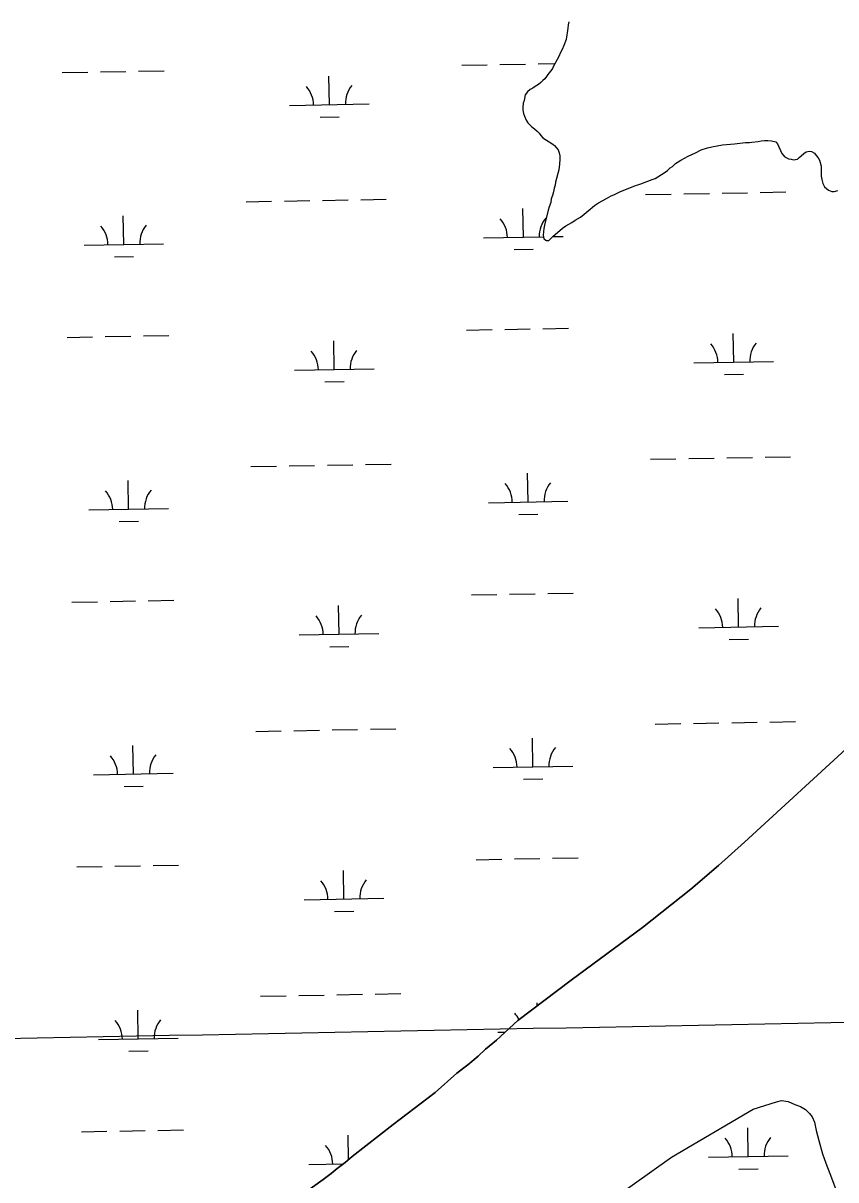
# Model space of a CAD drawing. Extents: x 3957609 to 3995875, y 234277 to 260273.
# Drawn here: x 3976239 to 3977260, y 254945 to 256398 of the extents above; entities that cross this region are included whole.
import ezdxf

# ---------------------------------------------------------------- set-up
doc = ezdxf.new("R2010")
doc.units = 0
for name, color, linetype in [('V-GRID-MAJR', 7, 'Continuous'), ('V-TOPO-SHOR', 7, 'Continuous'), ('V-WETL-SWMP', 7, 'Continuous')]:
    doc.layers.add(name, color=color, linetype=linetype)

msp = doc.modelspace()

# ---------------------------------------------------------------- linework, layer by layer
at = {"layer": 'V-GRID-MAJR'}
msp.add_spline([(3961591.061, 254847.703), (3966908.859, 254947.105), (3972226.642, 255047.279), (3977544.411, 255148.228), (3982862.165, 255249.95), (3988179.905, 255352.445), (3993497.629, 255455.714), (3993497.63, 255455.714)], degree=3, dxfattribs=at)
at = {"layer": 'V-TOPO-SHOR'}
for points in [[(3976924.342, 256399.635), (3976923.562, 256396.084), (3976923.177, 256391.742), (3976921.239, 256377.537), (3976918.102, 256370.035), (3976916.142, 256364.903), (3976913.391, 256360.162), (3976912.216, 256357.004), (3976909.861, 256352.265), (3976905.148, 256343.971)], [(3976905.148, 256343.971), (3976903.97, 256341.206), (3976901.611, 256338.044), (3976899.252, 256335.277), (3976894.14, 256328.164), (3976891.779, 256326.186), (3976889.419, 256323.419), (3976886.27, 256321.045), (3976881.936, 256318.272), (3976879.179, 256316.294), (3976876.028, 256314.709), (3976872.485, 256311.545), (3976869.732, 256307.987), (3976868.171, 256300.885), (3976866.998, 256297.331), (3976866.615, 256292.201), (3976866.623, 256288.652), (3976867.422, 256284.71), (3976868.614, 256281.16), (3976870.994, 256276.038), (3976872.974, 256272.889), (3976878.114, 256267.773), (3976881.275, 256265.413), (3976884.834, 256262.266), (3976887.206, 256259.904), (3976889.186, 256256.754), (3976891.56, 256254), (3976904.202, 256246.14), (3976906.571, 256244.174), (3976910.923, 256239.056), (3976912.117, 256235.113), (3976912.914, 256231.173), (3976912.924, 256227.226), (3976912.545, 256220.914), (3976911.773, 256213.812), (3976907.866, 256198.419), (3976907.088, 256194.473), (3976905.912, 256190.919), (3976905.136, 256186.184), (3976903.962, 256181.447), (3976902.394, 256177.499), (3976901.617, 256172.764), (3976899.657, 256167.236), (3976898.484, 256163.29), (3976893.796, 256144.344), (3976893.018, 256140.002), (3976892.25, 256131.718), (3976893.048, 256126.985), (3976896.211, 256125.021), (3976899.365, 256125.027), (3976904.48, 256130.168), (3976916.289, 256140.453), (3976920.623, 256143.226), (3976928.106, 256147.582), (3976932.44, 256150.355), (3976939.135, 256154.315), (3976943.859, 256157.877), (3976948.582, 256162.227), (3976956.852, 256168.953), (3976961.577, 256172.121), (3976971.821, 256177.667), (3976977.727, 256181.23), (3976980.881, 256182.422), (3976989.155, 256186.387), (3976994.672, 256188.767), (3977001.765, 256191.546), (3977005.314, 256192.738), (3977008.07, 256193.928), (3977011.224, 256194.725), (3977014.771, 256196.312), (3977028.96, 256201.473), (3977032.9, 256203.06), (3977044.324, 256209.794), (3977048.26, 256212.96), (3977051.803, 256216.122), (3977054.56, 256218.103), (3977058.494, 256221.662), (3977065.191, 256226.016), (3977074.251, 256230.773), (3977083.707, 256235.136), (3977090.799, 256238.701), (3977098.682, 256241.482), (3977104.201, 256242.679), (3977117.608, 256245.079), (3977132.595, 256246.297), (3977146.396, 256247.909), (3977151.131, 256247.921), (3977154.285, 256248.716), (3977162.172, 256249.525), (3977166.114, 256250.324), (3977170.059, 256250.727), (3977174.397, 256250.737), (3977179.132, 256250.354), (3977184.264, 256248.79), (3977186.635, 256246.428), (3977191.794, 256234.212), (3977194.956, 256231.064), (3977197.328, 256229.098), (3977200.488, 256227.527), (3977203.644, 256227.14), (3977206.802, 256226.36)], [(3977206.802, 256226.36), (3977211.535, 256227.161), (3977213.896, 256229.137), (3977216.258, 256231.511)], [(3977216.258, 256231.511), (3977219.405, 256234.28), (3977222.557, 256236.258), (3977226.104, 256237.057), (3977229.263, 256236.67), (3977232.818, 256234.706), (3977235.189, 256231.951), (3977237.565, 256228.801), (3977239.148, 256226.043), (3977241.534, 256218.553), (3977241.565, 256205.931), (3977242.364, 256201.594), (3977243.56, 256196.469), (3977245.542, 256192.529), (3977250.68, 256188.204), (3977254.627, 256186.635), (3977257.785, 256186.641), (3977262.121, 256187.835)], [(3977144.987, 255369.11), (3977282.742, 255495.671)], [(3976589.181, 254926.304), (3976615.932, 254945.647), (3976625.764, 254953.147), (3976633.632, 254959.461), (3976643.467, 254966.961), (3976652.12, 254974.457), (3976703.649, 255014.714), (3976756.363, 255054.578), (3976783.892, 255079.042), (3976797.661, 255089.7), (3976810.641, 255100.353), (3976819.685, 255109.033), (3976833.454, 255120.477), (3976860.194, 255145.333), (3976927.463, 255195.856), (3977016.762, 255262.168), (3977077.731, 255310.316), (3977112.344, 255339.912), (3977144.987, 255369.11)], [(3976921.186, 254879.493), (3977053.37, 254973.445), (3977156.069, 255033.869), (3977185.202, 255042.976), (3977191.499, 255044.562)], [(3977191.499, 255044.562), (3977199.773, 255043.394), (3977208.445, 255039.468), (3977215.537, 255037.117), (3977221.847, 255033.189), (3977226.58, 255028.471), (3977230.131, 255024.143), (3977232.9, 255017.452), (3977235.28, 255007.216), (3977238.45, 254994.617), (3977243.203, 254977.688), (3977247.16, 254965.88), (3977252.303, 254952.891), (3977259.421, 254933.996)]]:
    msp.add_lwpolyline(points, dxfattribs=at)
at = {"layer": 'V-WETL-SWMP'}
for p, q in [((3976923.177, 256391.743), (3976921.239, 256377.538)), ((3976923.561, 256396.083), (3976923.177, 256391.743)), ((3976924.342, 256399.635), (3976923.561, 256396.083)), ((3976921.239, 256377.538), (3976918.102, 256370.036)), ((3976916.142, 256364.903), (3976913.392, 256360.163)), ((3976918.102, 256370.036), (3976916.142, 256364.903)), ((3976837.912, 256345.941), (3976869.906, 256346.522)), ((3976885.904, 256346.813), (3976906.981, 256347.197)), ((3976909.861, 256352.265), (3976905.148, 256343.97)), ((3976912.216, 256357.004), (3976909.861, 256352.265)), ((3976913.392, 256360.163), (3976912.216, 256357.004)), ((3976288.094, 256335.943), (3976320.089, 256336.525)), ((3976336.086, 256336.816), (3976368.081, 256337.398)), ((3976384.079, 256337.689), (3976416.073, 256338.27)), ((3976623.727, 256295.608), (3976623.073, 256331.602)), ((3976789.919, 256345.068), (3976821.914, 256345.65)), ((3976899.252, 256335.277), (3976894.141, 256328.164)), ((3976901.612, 256338.044), (3976899.252, 256335.277)), ((3976903.971, 256341.205), (3976901.612, 256338.044)), ((3976905.148, 256343.97), (3976903.971, 256341.205)), ((3976881.936, 256318.273), (3976879.18, 256316.294)), ((3976886.269, 256321.045), (3976881.936, 256318.273)), ((3976889.419, 256323.419), (3976886.269, 256321.045)), ((3976891.779, 256326.186), (3976889.419, 256323.419)), ((3976894.141, 256328.164), (3976891.779, 256326.186)), ((3976869.733, 256307.988), (3976868.172, 256300.884)), ((3976872.485, 256311.545), (3976869.733, 256307.988)), ((3976876.028, 256314.709), (3976872.485, 256311.545)), ((3976879.18, 256316.294), (3976876.028, 256314.709)), ((3976573.735, 256294.699), (3976673.719, 256296.517)), ((3976866.997, 256297.331), (3976866.615, 256292.202)), ((3976866.615, 256292.202), (3976866.624, 256288.651)), ((3976866.624, 256288.651), (3976867.422, 256284.709)), ((3976868.172, 256300.884), (3976866.997, 256297.331)), ((3976612.01, 256279.962), (3976636.006, 256280.398)), ((3976867.422, 256284.709), (3976868.614, 256281.161)), ((3976868.614, 256281.161), (3976870.993, 256276.039)), ((3976870.993, 256276.039), (3976872.973, 256272.888)), ((3976872.973, 256272.888), (3976878.114, 256267.773)), ((3976878.114, 256267.773), (3976881.275, 256265.414)), ((3976881.275, 256265.414), (3976884.833, 256262.266)), ((3976884.833, 256262.266), (3976887.205, 256259.905)), ((3976887.205, 256259.905), (3976889.185, 256256.754)), ((3976889.185, 256256.754), (3976891.559, 256253.999)), ((3976891.559, 256253.999), (3976904.201, 256246.14)), ((3976904.201, 256246.14), (3976906.572, 256244.174)), ((3976906.572, 256244.174), (3976910.924, 256239.056)), ((3977104.202, 256242.679), (3977117.608, 256245.078)), ((3977117.608, 256245.078), (3977132.595, 256246.298)), ((3977132.595, 256246.298), (3977146.397, 256247.909)), ((3977146.397, 256247.909), (3977151.131, 256247.921)), ((3977151.131, 256247.921), (3977154.285, 256248.717)), ((3977154.285, 256248.717), (3977162.172, 256249.525)), ((3977162.172, 256249.525), (3977166.115, 256250.324)), ((3977166.115, 256250.324), (3977170.058, 256250.728)), ((3977170.058, 256250.728), (3977174.397, 256250.738)), ((3977174.397, 256250.738), (3977179.132, 256250.355)), ((3977179.132, 256250.355), (3977184.264, 256248.79)), ((3977184.264, 256248.79), (3977186.636, 256246.428)), ((3977186.636, 256246.428), (3977191.794, 256234.213)), ((3976910.924, 256239.056), (3976912.117, 256235.114)), ((3976912.117, 256235.114), (3976912.915, 256231.172)), ((3976912.915, 256231.172), (3976912.925, 256227.227)), ((3977065.191, 256226.017), (3977074.252, 256230.773)), ((3977074.252, 256230.773), (3977083.708, 256235.135)), ((3977083.708, 256235.135), (3977090.8, 256238.702)), ((3977090.8, 256238.702), (3977098.683, 256241.482)), ((3977098.683, 256241.482), (3977104.202, 256242.679)), ((3977191.794, 256234.213), (3977194.957, 256231.065)), ((3977194.957, 256231.065), (3977197.329, 256229.098)), ((3977213.896, 256229.138), (3977216.257, 256231.51)), ((3977216.257, 256231.51), (3977219.406, 256234.279)), ((3977219.406, 256234.279), (3977222.557, 256236.259)), ((3977222.557, 256236.259), (3977226.105, 256237.057)), ((3977226.105, 256237.057), (3977229.262, 256236.67)), ((3977229.262, 256236.67), (3977232.817, 256234.706)), ((3977232.817, 256234.706), (3977235.19, 256231.951)), ((3977235.19, 256231.951), (3977237.565, 256228.801)), ((3976912.545, 256220.915), (3976911.774, 256213.812)), ((3976912.925, 256227.227), (3976912.545, 256220.915)), ((3977048.26, 256212.959), (3977051.803, 256216.123)), ((3977051.803, 256216.123), (3977054.559, 256218.102)), ((3977054.559, 256218.102), (3977058.495, 256221.662)), ((3977058.495, 256221.662), (3977065.191, 256226.017)), ((3977197.329, 256229.098), (3977200.488, 256227.528)), ((3977200.488, 256227.528), (3977203.645, 256227.141)), ((3977203.645, 256227.141), (3977206.802, 256226.36)), ((3977206.802, 256226.36), (3977211.534, 256227.16)), ((3977211.534, 256227.16), (3977213.896, 256229.138)), ((3977237.565, 256228.801), (3977239.149, 256226.043)), ((3977239.149, 256226.043), (3977241.534, 256218.554)), ((3977241.534, 256218.554), (3977241.565, 256205.931)), ((3976911.774, 256213.812), (3976907.866, 256198.419)), ((3977014.771, 256196.311), (3977028.959, 256201.473)), ((3977028.959, 256201.473), (3977032.9, 256203.06)), ((3977032.9, 256203.06), (3977044.323, 256209.794)), ((3977044.323, 256209.794), (3977048.26, 256212.959)), ((3977241.565, 256205.931), (3977242.364, 256201.594)), ((3977242.364, 256201.594), (3977243.56, 256196.469)), ((3976905.135, 256186.184), (3976903.963, 256181.448)), ((3976905.912, 256190.919), (3976905.135, 256186.184)), ((3976907.087, 256194.472), (3976905.912, 256190.919)), ((3976907.866, 256198.419), (3976907.087, 256194.472)), ((3976980.881, 256182.422), (3976989.155, 256186.387)), ((3976989.155, 256186.387), (3976994.672, 256188.767)), ((3976994.672, 256188.767), (3977001.765, 256191.546)), ((3977001.765, 256191.546), (3977005.313, 256192.738)), ((3977005.313, 256192.738), (3977008.071, 256193.928)), ((3977008.071, 256193.928), (3977011.225, 256194.724)), ((3977011.225, 256194.724), (3977014.771, 256196.311)), ((3977243.56, 256196.469), (3977245.542, 256192.529)), ((3977245.542, 256192.529), (3977250.68, 256188.203)), ((3977250.68, 256188.203), (3977254.628, 256186.634)), ((3977254.628, 256186.634), (3977257.784, 256186.642)), ((3977257.784, 256186.642), (3977262.12, 256187.836)), ((3976519.084, 256173.615), (3976551.078, 256174.197)), ((3976567.076, 256174.487), (3976599.071, 256175.069)), ((3976615.068, 256175.36), (3976647.063, 256175.942)), ((3976663.06, 256176.233), (3976695.055, 256176.815)), ((3976901.617, 256172.764), (3976899.658, 256167.236)), ((3976902.394, 256177.499), (3976901.617, 256172.764)), ((3976903.963, 256181.448), (3976902.394, 256177.499)), ((3976956.851, 256168.953), (3976961.577, 256172.12)), ((3976961.577, 256172.12), (3976971.82, 256177.667)), ((3976971.82, 256177.667), (3976977.728, 256181.231)), ((3976977.728, 256181.231), (3976980.881, 256182.422)), ((3977020.909, 256182.74), (3977052.904, 256183.321)), ((3977068.901, 256183.612), (3977100.896, 256184.194)), ((3977116.893, 256184.485), (3977148.888, 256185.067)), ((3977164.885, 256185.357), (3977196.88, 256185.939)), ((3976867.265, 256129.195), (3976866.61, 256165.19)), ((3976898.484, 256163.289), (3976893.796, 256144.343)), ((3976899.658, 256167.236), (3976898.484, 256163.289)), ((3976939.135, 256154.315), (3976943.86, 256157.876)), ((3976943.86, 256157.876), (3976948.583, 256162.227)), ((3976948.583, 256162.227), (3976956.851, 256168.953)), ((3976365.44, 256120.071), (3976364.785, 256156.065)), ((3976893.796, 256144.343), (3976893.018, 256140.002)), ((3976916.29, 256140.453), (3976920.622, 256143.225)), ((3976920.622, 256143.225), (3976928.107, 256147.582)), ((3976928.107, 256147.582), (3976932.439, 256150.354)), ((3976932.439, 256150.354), (3976939.135, 256154.315)), ((3976817.273, 256128.286), (3976892.597, 256129.656)), ((3976893.018, 256140.002), (3976892.249, 256131.717)), ((3976892.249, 256131.717), (3976893.049, 256126.985)), ((3976899.365, 256125.028), (3976904.481, 256130.168)), ((3976904.181, 256129.867), (3976917.257, 256130.104)), ((3976904.481, 256130.168), (3976916.29, 256140.453)), ((3976315.448, 256119.162), (3976415.432, 256120.98)), ((3976855.547, 256113.549), (3976879.543, 256113.985)), ((3976893.049, 256126.985), (3976896.21, 256125.02)), ((3976896.21, 256125.02), (3976899.365, 256125.028)), ((3976353.722, 256104.424), (3976377.718, 256104.86)), ((3976795.968, 256012.448), (3976827.962, 256013.03)), ((3976843.96, 256013.321), (3976875.954, 256013.902)), ((3976891.952, 256014.193), (3976923.946, 256014.775)), ((3976294.142, 256003.323), (3976326.137, 256003.905)), ((3976342.135, 256004.196), (3976374.129, 256004.778)), ((3976390.127, 256005.069), (3976422.121, 256005.65)), ((3976629.775, 255962.988), (3976629.121, 255998.982)), ((3977131.6, 255972.113), (3977130.946, 256008.107)), ((3977081.609, 255971.204), (3977181.592, 255973.022)), ((3976579.784, 255962.079), (3976679.767, 255963.897)), ((3977119.883, 255956.467), (3977143.879, 255956.903)), ((3976618.058, 255947.342), (3976642.054, 255947.778)), ((3977122.941, 255851.865), (3977154.936, 255852.447)), ((3977170.933, 255852.737), (3977202.928, 255853.319)), ((3976525.132, 255840.995), (3976557.127, 255841.577)), ((3976573.124, 255841.867), (3976605.119, 255842.449)), ((3976621.116, 255842.74), (3976653.111, 255843.322)), ((3976669.108, 255843.613), (3976701.103, 255844.195)), ((3977026.957, 255850.12), (3977058.952, 255850.701)), ((3977074.949, 255850.992), (3977106.944, 255851.574)), ((3976371.488, 255787.451), (3976370.833, 255823.445)), ((3976873.313, 255796.575), (3976872.658, 255832.569)), ((3976823.321, 255795.666), (3976923.305, 255797.484)), ((3976321.496, 255786.542), (3976421.48, 255788.36)), ((3976861.595, 255780.929), (3976885.591, 255781.365)), ((3976359.77, 255771.804), (3976383.766, 255772.24)), ((3976802.016, 255679.828), (3976834.01, 255680.41)), ((3976850.008, 255680.701), (3976882.002, 255681.282)), ((3976898, 255681.573), (3976929.994, 255682.155)), ((3976300.191, 255670.703), (3976332.185, 255671.285)), ((3976348.183, 255671.576), (3976380.177, 255672.158)), ((3976396.175, 255672.449), (3976428.169, 255673.03)), ((3976635.823, 255630.368), (3976635.169, 255666.362)), ((3977137.648, 255639.493), (3977136.994, 255675.487)), ((3977087.657, 255638.584), (3977187.64, 255640.402)), ((3976585.832, 255629.459), (3976685.815, 255631.277)), ((3977125.931, 255623.847), (3977149.927, 255624.283)), ((3976624.106, 255614.722), (3976648.102, 255615.158)), ((3977033.005, 255517.5), (3977065, 255518.081)), ((3977080.997, 255518.372), (3977112.992, 255518.954)), ((3977128.989, 255519.245), (3977160.984, 255519.827)), ((3977176.981, 255520.117), (3977208.976, 255520.699)), ((3976531.18, 255508.375), (3976563.175, 255508.957)), ((3976579.172, 255509.247), (3976611.167, 255509.829)), ((3976627.164, 255510.12), (3976659.159, 255510.702)), ((3976675.156, 255510.993), (3976707.151, 255511.574)), ((3976377.536, 255454.831), (3976376.881, 255490.825)), ((3976879.361, 255463.955), (3976878.706, 255499.949)), ((3977282.742, 255495.671), (3977144.987, 255369.11)), ((3976829.369, 255463.046), (3976929.353, 255464.864)), ((3976327.544, 255453.922), (3976427.528, 255455.74)), ((3976867.643, 255448.309), (3976891.64, 255448.745)), ((3976365.818, 255439.184), (3976389.814, 255439.62)), ((3977144.987, 255369.11), (3977112.344, 255339.912)), ((3976808.064, 255347.208), (3976840.058, 255347.79)), ((3976856.056, 255348.081), (3976888.05, 255348.662)), ((3976904.048, 255348.953), (3976936.042, 255349.535)), ((3976306.239, 255338.083), (3976338.233, 255338.665)), ((3976354.231, 255338.956), (3976386.225, 255339.538)), ((3976402.223, 255339.828), (3976434.217, 255340.41)), ((3976641.871, 255297.748), (3976641.217, 255333.742)), ((3977112.344, 255339.912), (3977077.732, 255310.317)), ((3977077.732, 255310.317), (3977016.762, 255262.168)), ((3976591.88, 255296.839), (3976691.863, 255298.657)), ((3976630.154, 255282.102), (3976654.15, 255282.538)), ((3977016.762, 255262.168), (3976927.463, 255195.856)), ((3976927.463, 255195.856), (3976860.195, 255145.334)), ((3976537.228, 255175.755), (3976569.223, 255176.337)), ((3976585.22, 255176.627), (3976617.215, 255177.209)), ((3976633.212, 255177.5), (3976665.207, 255178.082)), ((3976681.204, 255178.373), (3976713.199, 255178.954)), ((3976383.584, 255122.211), (3976382.929, 255158.205)), ((3976884.818, 255163.827), (3976884.755, 255167.329)), ((3976860.195, 255145.334), (3976833.453, 255120.477)), ((3976835.417, 255130.426), (3976844.331, 255130.588)), ((3976333.592, 255121.302), (3976433.576, 255123.12)), ((3976833.453, 255120.477), (3976819.686, 255109.033)), ((3976371.866, 255106.564), (3976395.863, 255107)), ((3976810.641, 255100.354), (3976797.661, 255089.699)), ((3976819.686, 255109.033), (3976810.641, 255100.354)), ((3976797.661, 255089.699), (3976783.893, 255079.042)), ((3976783.893, 255079.042), (3976756.363, 255054.579)), ((3976756.363, 255054.579), (3976703.65, 255014.714)), ((3976703.65, 255014.714), (3976652.119, 254974.457)), ((3977149.744, 254974.253), (3977149.09, 255010.247)), ((3976312.287, 255005.463), (3976344.281, 255006.045)), ((3976360.279, 255006.336), (3976392.273, 255006.918)), ((3976408.271, 255007.208), (3976440.266, 255007.79)), ((3976647.818, 254970.73), (3976647.265, 255001.122)), ((3976643.467, 254966.96), (3976633.632, 254959.461)), ((3976652.119, 254974.457), (3976643.467, 254966.96)), ((3977099.753, 254973.344), (3977199.736, 254975.162)), ((3976597.928, 254964.219), (3976640.897, 254965.001)), ((3976625.765, 254953.147), (3976615.931, 254945.648)), ((3976633.632, 254959.461), (3976625.765, 254953.147)), ((3977138.027, 254958.606), (3977162.023, 254959.043)), ((3976615.931, 254945.648), (3976589.18, 254926.305))]:
    msp.add_line(p, q, dxfattribs=at)
msp.add_lwpolyline([(3976921.185, 254879.493), (3977053.37, 254973.444), (3977156.07, 255033.87), (3977185.201, 255042.976), (3977191.5, 255044.562), (3977199.773, 255043.394), (3977208.444, 255039.469), (3977215.537, 255037.117), (3977221.846, 255033.189), (3977226.58, 255028.47), (3977230.131, 255024.144), (3977232.899, 255017.452), (3977235.279, 255007.216), (3977238.45, 254994.617), (3977243.204, 254977.689), (3977247.161, 254965.88), (3977252.302, 254952.891), (3977259.422, 254933.997)], dxfattribs=at)
for centre, start, end in [((3976568.485, 256295.079), 0.269879, 41.813537), ((3976678.952, 256297.087), 140.269876, 181.813534), ((3976310.197, 256119.541), 0.269879, 41.813537), ((3976420.665, 256121.55), 140.269876, 181.813534), ((3976812.022, 256128.666), 0.269879, 41.813537), ((3976922.49, 256130.675), 140.269876, 181.813534), ((3976574.533, 255962.459), 0.269879, 41.813537), ((3976685, 255964.467), 140.269876, 181.813534), ((3977076.358, 255971.584), 0.269879, 41.813537), ((3977186.825, 255973.592), 140.269876, 181.813534), ((3976316.245, 255786.921), 0.269879, 41.813537), ((3976426.713, 255788.93), 140.269876, 181.813534), ((3976818.07, 255796.046), 0.269879, 41.813537), ((3976928.538, 255798.054), 140.269876, 181.813534), ((3977192.874, 255640.972), 140.269876, 181.813534), ((3976580.581, 255629.839), 0.269879, 41.813537), ((3976691.048, 255631.847), 140.269876, 181.813534), ((3977082.406, 255638.964), 0.269879, 41.813537), ((3976322.293, 255454.301), 0.269879, 41.813537), ((3976432.761, 255456.31), 140.269876, 181.813534), ((3976824.119, 255463.426), 0.269879, 41.813537), ((3976934.586, 255465.434), 140.269876, 181.813534), ((3976586.629, 255297.219), 0.269879, 41.813537), ((3976697.097, 255299.227), 140.269876, 181.813534), ((3976328.342, 255121.681), 0.269879, 41.813537), ((3976438.809, 255123.69), 140.269876, 181.813534), ((3976830.167, 255130.806), 26.419364, 41.813537), ((3977094.502, 254973.723), 0.269879, 41.813537), ((3977204.97, 254975.732), 140.269876, 181.813534), ((3976592.677, 254964.599), 0.269879, 41.813537)]:
    msp.add_arc(centre, 35.246, start, end, dxfattribs=at)

doc.saveas('drawing.dxf')
